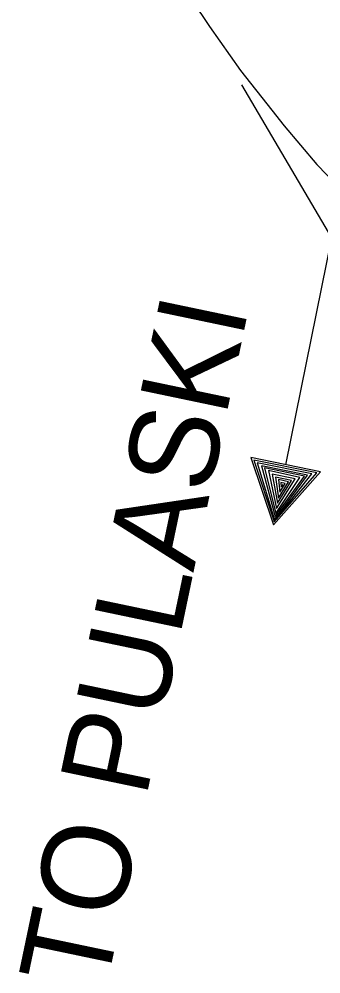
# Model space of a CAD drawing. Extents: x 1551132 to 1791609, y 378168 to 563823.
# Drawn here: x 1659160 to 1660954, y 391936 to 397616 of the extents above; entities that cross this region are included whole.
import ezdxf

# ---------------------------------------------------------------- set-up
doc = ezdxf.new("R2010")
doc.units = 0
doc.layers.add('DESIGN - TRAFFIC CONTROL PERMANENT - Signalization Text', color=7, linetype='Continuous')
doc.layers.add('SURVEY - CENTERLINE - Preliminary Text', color=7, linetype='Continuous')

msp = doc.modelspace()

# ---------------------------------------------------------------- linework, layer by layer
at = {"layer": 'DESIGN - TRAFFIC CONTROL PERMANENT - Signalization Text'}
for p, q in [((1661019.936, 396315.636), (1660483.765, 397225.394)), ((1660745.541, 394965.092), (1661019.936, 396315.636)), ((1660952.503, 394923.058), (1660538.571, 395007.152)), ((1660538.571, 395007.152), (1660672.709, 394606.624)), ((1660930.229, 394917.841), (1660555.262, 394992.676)), ((1660555.262, 394992.676), (1660676.318, 394626.75)), ((1660899.963, 394910.591), (1660576.162, 394977.076)), ((1660576.162, 394977.076), (1660678.526, 394637.717)), ((1660874.33, 394903.099), (1660601.961, 394959.125)), ((1660601.961, 394959.125), (1660683.234, 394657.501)), ((1660856.472, 394897.357), (1660618.886, 394946.975)), ((1660618.886, 394946.975), (1660686.093, 394674.951)), ((1660829.906, 394888.707), (1660641.885, 394931.566)), ((1660641.885, 394931.566), (1660690.676, 394704.16)), ((1660802.132, 394880.282), (1660664.71, 394908.874)), ((1660664.71, 394908.874), (1660696.734, 394737.053)), ((1660672.709, 394606.624), (1660952.503, 394923.058)), ((1660676.318, 394626.75), (1660899.963, 394910.591)), ((1660676.843, 394625.975), (1660930.229, 394917.841)), ((1660678.526, 394637.717), (1660874.33, 394903.099)), ((1660683.234, 394657.501), (1660856.472, 394897.357)), ((1660779.457, 394870.84), (1660684.734, 394892.107)), ((1660684.734, 394892.107), (1660701.967, 394766.095)), ((1660686.093, 394674.951), (1660829.906, 394888.707)), ((1660690.676, 394704.16), (1660802.132, 394880.282)), ((1660696.734, 394737.053), (1660779.457, 394870.84)), ((1660701.967, 394766.095), (1660762.057, 394864.306)), ((1660762.057, 394864.306), (1660702.942, 394876.315)), ((1660702.942, 394876.315), (1660709.942, 394801.996)), ((1660709.942, 394801.996), (1660742.341, 394852.981)), ((1660742.341, 394852.981), (1660716.367, 394860.231)), ((1660716.367, 394860.231), (1660718.208, 394833.097)), ((1660718.208, 394833.097), (1660729.342, 394848.239))]:
    msp.add_line(p, q, dxfattribs=at)
at = {"layer": 'SURVEY - CENTERLINE - Preliminary Text'}
msp.add_lwpolyline([(1660187.764, 397731.765), (1660290.945, 397573.003), (1660475.599, 397309.679), (1660662.411, 397074.373), (1660735.943, 396981.854), (1660930.78, 396750.506), (1661173.54, 396498.875)], dxfattribs=at)

# ---------------------------------------------------------------- texts
at = {"layer": 'DESIGN - TRAFFIC CONTROL PERMANENT - Signalization Text'}
msp.add_text('TO PULASKI', height=528.0129, rotation=78.175767, dxfattribs=at).set_placement((1659673.065, 391824.242))

doc.saveas('drawing.dxf')
